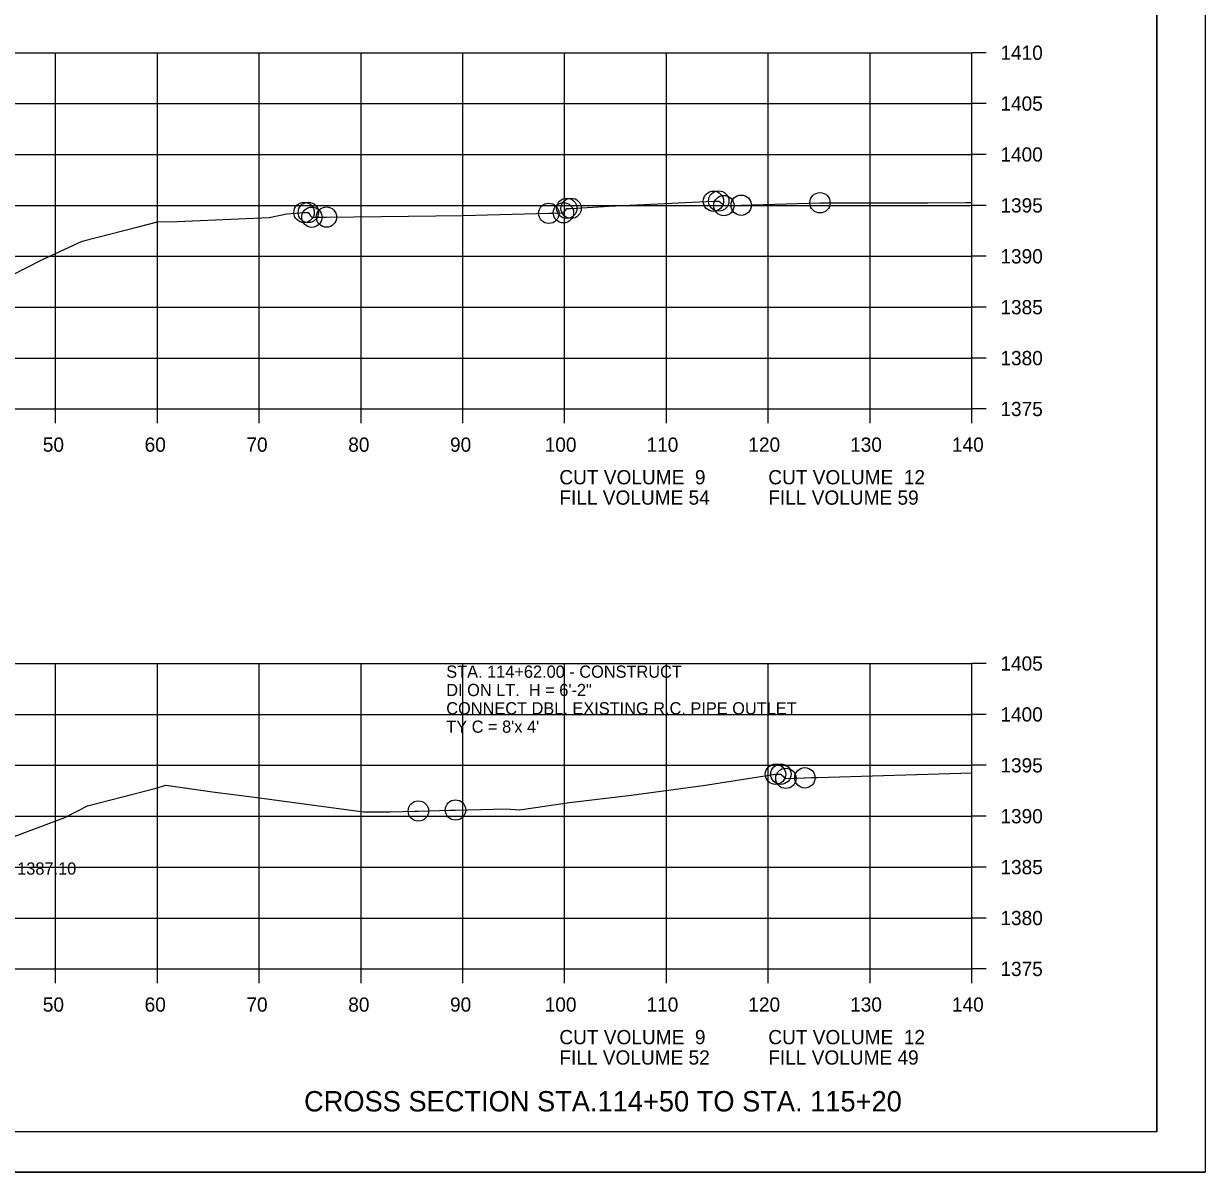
# Model space of a CAD drawing. Extents: x 1374311 to 1383814, y 384102 to 406278.
# Drawn here: x 1382767.7 to 1382883.8, y 387679.3 to 387792.1 of the extents above; entities that cross this region are included whole.
import ezdxf

# ---------------------------------------------------------------- set-up
doc = ezdxf.new("R2010")
doc.units = 0
for name, color, linetype in [('R_Axis', 7, 'Continuous'), ('R_Axis Annot', 7, 'Continuous'), ('R_Border', 7, 'Continuous'), ('R_Draft', 7, 'Continuous'), ('R_Exist Surface', 7, 'Continuous'), ('R_Grid', 7, 'Continuous'), ('R_No Plot', 7, 'Continuous'), ('R_Water', 7, 'Continuous'), ('R_Water Annot', 7, 'Continuous')]:
    doc.layers.add(name, color=color, linetype=linetype)

msp = doc.modelspace()

# ---------------------------------------------------------------- linework, layer by layer
at = {"layer": 'R_Axis'}
for p, q in [((1382860.86, 387754.27), (1382860.86, 387789.27)), ((1382862.26, 387789.27), (1382860.86, 387789.27)), ((1382862.26, 387784.27), (1382860.86, 387784.27)), ((1382862.26, 387779.27), (1382860.86, 387779.27)), ((1382862.26, 387774.27), (1382860.86, 387774.27)), ((1382862.26, 387769.27), (1382860.86, 387769.27)), ((1382862.26, 387764.27), (1382860.86, 387764.27)), ((1382862.26, 387759.27), (1382860.86, 387759.27)), ((1382580.86, 387754.27), (1382860.86, 387754.27)), ((1382770.86, 387752.87), (1382770.86, 387754.27)), ((1382780.86, 387752.87), (1382780.86, 387754.27)), ((1382790.86, 387752.87), (1382790.86, 387754.27)), ((1382800.86, 387752.87), (1382800.86, 387754.27)), ((1382810.86, 387752.87), (1382810.86, 387754.27)), ((1382820.86, 387752.87), (1382820.86, 387754.27)), ((1382830.86, 387752.87), (1382830.86, 387754.27)), ((1382840.86, 387752.87), (1382840.86, 387754.27)), ((1382850.86, 387752.87), (1382850.86, 387754.27)), ((1382860.86, 387752.87), (1382860.86, 387754.27)), ((1382862.26, 387754.27), (1382860.86, 387754.27)), ((1382860.86, 387699.27), (1382860.86, 387729.27)), ((1382862.26, 387729.27), (1382860.86, 387729.27)), ((1382862.26, 387724.27), (1382860.86, 387724.27)), ((1382862.26, 387719.27), (1382860.86, 387719.27)), ((1382862.26, 387714.27), (1382860.86, 387714.27)), ((1382862.26, 387709.27), (1382860.86, 387709.27)), ((1382862.26, 387704.27), (1382860.86, 387704.27)), ((1382580.86, 387699.27), (1382860.86, 387699.27)), ((1382770.86, 387697.87), (1382770.86, 387699.27)), ((1382780.86, 387697.87), (1382780.86, 387699.27)), ((1382790.86, 387697.87), (1382790.86, 387699.27)), ((1382800.86, 387697.87), (1382800.86, 387699.27)), ((1382810.86, 387697.87), (1382810.86, 387699.27)), ((1382820.86, 387697.87), (1382820.86, 387699.27)), ((1382830.86, 387697.87), (1382830.86, 387699.27)), ((1382840.86, 387697.87), (1382840.86, 387699.27)), ((1382850.86, 387697.87), (1382850.86, 387699.27)), ((1382860.86, 387697.87), (1382860.86, 387699.27)), ((1382862.26, 387699.27), (1382860.86, 387699.27))]:
    msp.add_line(p, q, dxfattribs=at)
at = {"layer": 'R_Border'}
for q in [(1382879.04, 387888.73), (1382562.86, 387683.27)]:
    msp.add_line((1382879.04, 387683.27), q, dxfattribs=at)
at = {"layer": 'R_Exist Surface'}
for points in [[(1382764.84, 387766.58), (1382769.52, 387768.93), (1382773.46, 387770.77), (1382778.97, 387772.16), (1382780.87, 387772.64), (1382782.81, 387772.7), (1382791.82, 387773.07), (1382793.57, 387773.44), (1382795.26, 387773.58), (1382795.55, 387773.58), (1382795.68, 387773.58), (1382795.9, 387773.26), (1382796.03, 387773.11), (1382797.04, 387773.11), (1382797.46, 387773.12), (1382810.9, 387773.28), (1382819.3, 387773.49), (1382819.64, 387773.51), (1382820.74, 387773.55), (1382820.8, 387773.63), (1382821.07, 387773.98), (1382821.15, 387773.98), (1382821.49, 387773.98), (1382825.2, 387774.18), (1382835.47, 387774.68), (1382835.74, 387774.69), (1382835.99, 387774.7), (1382836.31, 387774.45), (1382836.5, 387774.25), (1382837.53, 387774.27), (1382838.2, 387774.29), (1382845.94, 387774.53), (1382856.52, 387774.51), (1382860.28, 387774.55), (1382860.86, 387774.55)], [(1382766.01, 387711.98), (1382771.77, 387714.13), (1382774, 387715.3), (1382780.59, 387717), (1382781.69, 387717.31), (1382786.28, 387716.68), (1382790.39, 387716.13), (1382801.1, 387714.69), (1382803.72, 387714.7), (1382806.1, 387714.78), (1382806.49, 387714.78), (1382809.59, 387714.85), (1382810.14, 387714.88), (1382815.1, 387714.98), (1382816.44, 387714.89), (1382821.35, 387715.62), (1382827.38, 387716.35), (1382834.47, 387717.3), (1382841.57, 387718.39), (1382841.67, 387718.39), (1382842.1, 387718.4), (1382842.16, 387718.33), (1382842.59, 387717.99), (1382844.38, 387718.04), (1382844.46, 387718.04), (1382845.12, 387718.07), (1382845.7, 387718.08), (1382860.86, 387718.53)]]:
    msp.add_lwpolyline(points, dxfattribs=at)
at = {"layer": 'R_Grid'}
for p, q in [((1382580.86, 387789.27), (1382860.86, 387789.27)), ((1382770.86, 387754.27), (1382770.86, 387789.27)), ((1382780.86, 387754.27), (1382780.86, 387789.27)), ((1382790.86, 387754.27), (1382790.86, 387789.27)), ((1382800.86, 387754.27), (1382800.86, 387789.27)), ((1382810.86, 387754.27), (1382810.86, 387789.27)), ((1382820.86, 387754.27), (1382820.86, 387789.27)), ((1382830.86, 387754.27), (1382830.86, 387789.27)), ((1382840.86, 387754.27), (1382840.86, 387789.27)), ((1382850.86, 387754.27), (1382850.86, 387789.27)), ((1382860.86, 387754.27), (1382860.86, 387789.27)), ((1382580.86, 387784.27), (1382860.86, 387784.27)), ((1382580.86, 387779.27), (1382860.86, 387779.27)), ((1382580.86, 387774.27), (1382860.86, 387774.27)), ((1382580.86, 387769.27), (1382860.86, 387769.27)), ((1382580.86, 387764.27), (1382860.86, 387764.27)), ((1382580.86, 387759.27), (1382860.86, 387759.27)), ((1382580.86, 387754.27), (1382860.86, 387754.27)), ((1382580.86, 387729.27), (1382860.86, 387729.27)), ((1382770.86, 387699.27), (1382770.86, 387729.27)), ((1382780.86, 387699.27), (1382780.86, 387729.27)), ((1382790.86, 387699.27), (1382790.86, 387729.27)), ((1382800.86, 387699.27), (1382800.86, 387729.27)), ((1382810.86, 387699.27), (1382810.86, 387729.27)), ((1382820.86, 387699.27), (1382820.86, 387729.27)), ((1382830.86, 387699.27), (1382830.86, 387729.27)), ((1382840.86, 387699.27), (1382840.86, 387729.27)), ((1382850.86, 387699.27), (1382850.86, 387729.27)), ((1382860.86, 387699.27), (1382860.86, 387729.27)), ((1382580.86, 387724.27), (1382860.86, 387724.27)), ((1382580.86, 387719.27), (1382860.86, 387719.27)), ((1382580.86, 387714.27), (1382860.86, 387714.27)), ((1382580.86, 387709.27), (1382860.86, 387709.27)), ((1382580.86, 387704.27), (1382860.86, 387704.27)), ((1382580.86, 387699.27), (1382860.86, 387699.27))]:
    msp.add_line(p, q, dxfattribs=at)
at = {"layer": 'R_No Plot'}
msp.add_line((1382550.46, 387679.29), (1382883.79, 387679.29), dxfattribs=at)
for points in [[(1382550.45, 387892.62), (1382883.79, 387892.62), (1382883.79, 387679.29), (1382550.45, 387679.29)], [(1382796.78, 387888.73), (1382796.78, 387878.85), (1382832.51, 387878.85), (1382832.51, 387875.93), (1382855.71, 387875.93), (1382855.71, 387852.71), (1382879.04, 387852.71), (1382879.04, 387683.27), (1382562.86, 387683.27), (1382562.86, 387888.73)]]:
    msp.add_lwpolyline(points, close=True, dxfattribs=at)
for centre in [(1382821.07, 387773.98), (1382821.49, 387773.98), (1382835.47, 387774.68), (1382835.99, 387774.7), (1382836.5, 387774.25), (1382838.2, 387774.29), (1382845.94, 387774.53), (1382795.26, 387773.58), (1382795.68, 387773.58), (1382796.03, 387773.11), (1382797.46, 387773.12), (1382819.3, 387773.49), (1382820.74, 387773.55), (1382841.57, 387718.39), (1382842.1, 387718.4), (1382842.59, 387717.99), (1382844.46, 387718.04), (1382806.49, 387714.78), (1382810.14, 387714.88)]:
    msp.add_circle(centre, 1, dxfattribs=at)

# ---------------------------------------------------------------- texts
at = {"layer": 'R_Axis Annot'}
for s, p in [('1410', (1382863.66, 387788.57)), ('1405', (1382863.66, 387783.57)), ('1400', (1382863.66, 387778.57)), ('1395', (1382863.66, 387773.57)), ('1390', (1382863.66, 387768.57)), ('1385', (1382863.66, 387763.57)), ('1380', (1382863.66, 387758.57)), ('1375', (1382863.66, 387753.57)), ('50', (1382769.6, 387750.07)), ('60', (1382779.6, 387750.07)), ('70', (1382789.6, 387750.07)), ('80', (1382799.6, 387750.07)), ('90', (1382809.6, 387750.07)), ('100', (1382818.9, 387750.07)), ('110', (1382828.9, 387750.07)), ('120', (1382838.9, 387750.07)), ('130', (1382848.9, 387750.07)), ('140', (1382858.9, 387750.07)), ('CUT VOLUME  9', (1382820.34, 387746.87)), ('CUT VOLUME  12', (1382840.86, 387746.87)), ('FILL VOLUME 54', (1382820.34, 387744.87)), ('FILL VOLUME 59', (1382840.86, 387744.87)), ('1405', (1382863.66, 387728.57)), ('1400', (1382863.66, 387723.57)), ('1395', (1382863.66, 387718.57)), ('1390', (1382863.66, 387713.57)), ('1385', (1382863.66, 387708.57)), ('1380', (1382863.66, 387703.57)), ('1375', (1382863.66, 387698.57)), ('50', (1382769.6, 387695.07)), ('60', (1382779.6, 387695.07)), ('70', (1382789.6, 387695.07)), ('80', (1382799.6, 387695.07)), ('90', (1382809.6, 387695.07)), ('100', (1382818.9, 387695.07)), ('110', (1382828.9, 387695.07)), ('120', (1382838.9, 387695.07)), ('130', (1382848.9, 387695.07)), ('140', (1382858.9, 387695.07)), ('CUT VOLUME  9', (1382820.34, 387691.87)), ('CUT VOLUME  12', (1382840.86, 387691.87)), ('FILL VOLUME 52', (1382820.34, 387689.87)), ('FILL VOLUME 49', (1382840.86, 387689.87))]:
    msp.add_text(s, height=1.4, dxfattribs=at).set_placement(p)
at = {"layer": 'R_Draft'}
msp.add_text('CROSS SECTION STA.114+50 TO STA. 115+20', height=2, dxfattribs=at).set_placement((1382795.26, 387685.27))
at = {"layer": 'R_Water'}
msp.add_text('F.L. INLET  RT. = 1387.10', height=1.2, dxfattribs=at).set_placement((1382754.02, 387708.53))
at = {"layer": 'R_Water Annot'}
for s, p in [('STA. 114+62.00 - CONSTRUCT', (1382809.23, 387727.87)), ('DI ON LT.  H = 6\'-2"', (1382809.23, 387726.07)), ('CONNECT DBL. EXISTING R.C. PIPE OUTLET', (1382809.23, 387724.27)), ("TY C = 8'x 4'", (1382809.23, 387722.47))]:
    msp.add_text(s, height=1.2, dxfattribs=at).set_placement(p)

doc.saveas('drawing.dxf')
